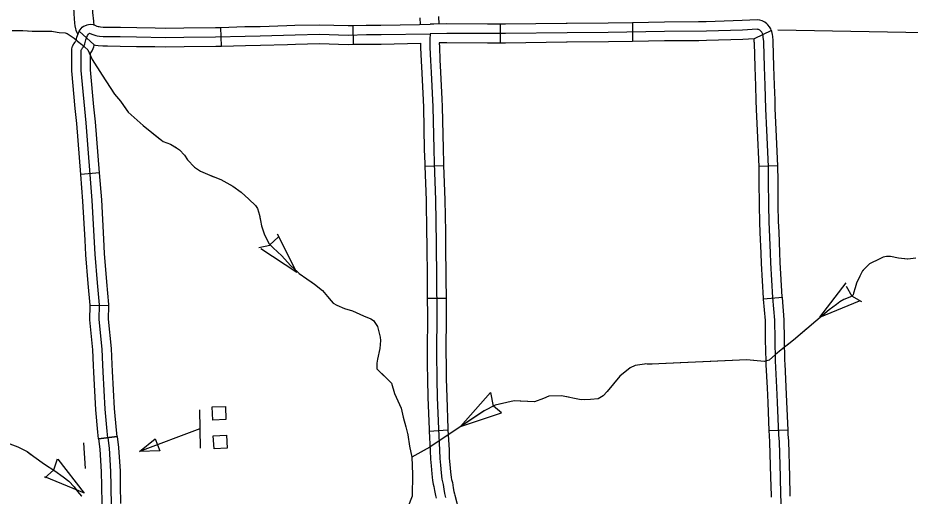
# Model space of a CAD drawing. Extents: x 1084508 to 1142749, y 1057638 to 1093403.
# Drawn here: x 1122490 to 1124726, y 1071487 to 1072685 of the extents above; entities that cross this region are included whole.
import ezdxf

# ---------------------------------------------------------------- set-up
doc = ezdxf.new("R2010")
doc.units = 0
for name, color, linetype in [('Level 32', 7, 'Continuous'), ('Level 43', 7, 'Continuous'), ('Level 45', 7, 'Continuous'), ('Level 46', 7, 'Continuous'), ('Level 5', 7, 'Continuous'), ('Level 56', 7, 'Continuous')]:
    doc.layers.add(name, color=color, linetype=linetype)

msp = doc.modelspace()

# ---------------------------------------------------------------- linework, layer by layer
at = {"layer": 'Level 32'}
msp.add_line((1122692.6, 1071630.7), (1122739.4, 1071635.8), dxfattribs=at)
for points in [[(1122692.6, 1071630.7), (1122695.5, 1071604.8), (1122699.3, 1071547.4), (1122699.7, 1071512.3), (1122700.8, 1071467.2)], [(1122716, 1071633.2), (1122718.9, 1071606.9), (1122722.8, 1071548.3), (1122723.2, 1071512.7), (1122724.5, 1071459.8), (1122727, 1071422.7), (1122729.9, 1071347.5), (1122731.6, 1071266.6), (1122737.6, 1071123), (1122740.1, 1071047.6), (1122747.3, 1070946.3), (1122755.5, 1070867.5), (1122760.7, 1070826.6), (1122765.9, 1070792.4), (1122770.4, 1070771.7)], [(1122739.4, 1071635.8), (1122742.4, 1071609), (1122746.4, 1071549.2), (1122746.8, 1071513.2), (1122747.9, 1071468.4)]]:
    msp.add_lwpolyline(points, dxfattribs=at)
at = {"layer": 'Level 43'}
for p, q in [((1123189.3, 1072046.7), (1123140.9, 1072143)), ((1123142.9, 1072135.6), (1123121.9, 1072116)), ((1123093.7, 1072109.3), (1123121.6, 1072115.8)), ((1123189.3, 1072046.7), (1123099.2, 1072105.9)), ((1124499.4, 1071935.3), (1124565.1, 1072020.7)), ((1124565.2, 1072013), (1124579.6, 1071988.1)), ((1124604.7, 1071973.5), (1124579.9, 1071987.9)), ((1124499.4, 1071935.3), (1124599, 1071976.4)), ((1123599.6, 1071661), (1123674.2, 1071746)), ((1123674.2, 1071746), (1123681.4, 1071712.2)), ((1123599.6, 1071661), (1123701.6, 1071695.6)), ((1123701.6, 1071695.6), (1123681.6, 1071711.9)), ((1122589, 1071579.2), (1122579.9, 1071552)), ((1122657.5, 1071494.4), (1122591.3, 1071579.4)), ((1122558.2, 1071532.7), (1122579.7, 1071551.7)), ((1122657.5, 1071494.4), (1122557.7, 1071534.9))]:
    msp.add_line(p, q, dxfattribs=at)
for points in [[(1122476.4, 1072653.5), (1122503, 1072653.1), (1122525.8, 1072651.3), (1122575.8, 1072651.1), (1122593.9, 1072648.2), (1122608.7, 1072647.3), (1122614, 1072646), (1122624.2, 1072639.4), (1122631.3, 1072633.8), (1122639.5, 1072626.8), (1122650.3, 1072617.9), (1122665.4, 1072604.4), (1122676.4, 1072580.7), (1122701.9, 1072541.1), (1122732.2, 1072493.5), (1122747.5, 1072476), (1122766.5, 1072448.4), (1122804.3, 1072415.4), (1122854.1, 1072375.1), (1122872.5, 1072368.7), (1122888.2, 1072359.4), (1122895.7, 1072354.3), (1122907.6, 1072340.6), (1122915.4, 1072329.3), (1122932.9, 1072311.1)], [(1122517.6, 1072652), (1122525.8, 1072651.3), (1122575.8, 1072651.1), (1122579.7, 1072650.5)], [(1122579.7, 1072650.5), (1122593.9, 1072648.2), (1122608.7, 1072647.3), (1122614, 1072646), (1122624.2, 1072639.4), (1122631.3, 1072633.8), (1122636.1, 1072629.7)], [(1122672.3, 1072589.5), (1122676.4, 1072580.7), (1122701.9, 1072541.1), (1122730.8, 1072495.8)], [(1122756.3, 1072463.2), (1122766.5, 1072448.4), (1122804.3, 1072415.4), (1122847.9, 1072380.1)], [(1122884.5, 1072361.5), (1122888.2, 1072359.4), (1122895.7, 1072354.3), (1122907.6, 1072340.6), (1122915.4, 1072329.3), (1122932.9, 1072311.1), (1122948.1, 1072301.2), (1122970.9, 1072290.5), (1122980.8, 1072286.9)], [(1122932.9, 1072311.1), (1122948.1, 1072301.2), (1122970.9, 1072290.5), (1122998.8, 1072280.1), (1123029.3, 1072263.3), (1123050.1, 1072247.8), (1123068.9, 1072230.8), (1123085.3, 1072215.1), (1123090.8, 1072207.3), (1123095.9, 1072190.9), (1123100.8, 1072163.5), (1123108.1, 1072141.4), (1123120.2, 1072118.9), (1123129.6, 1072108.9), (1123151.7, 1072088.9), (1123173.2, 1072064.8), (1123195.3, 1072044.8), (1123233.6, 1072018), (1123253.6, 1072001.7), (1123266.2, 1071986.5), (1123280.3, 1071970.2), (1123289.3, 1071965), (1123308.7, 1071956.6), (1123328.6, 1071951.3), (1123355.9, 1071938.2), (1123374.8, 1071931.3), (1123381.7, 1071927.1), (1123391.1, 1071911.4), (1123397.9, 1071885.1), (1123399, 1071876.7), (1123396.9, 1071856.8), (1123391.6, 1071830), (1123390.1, 1071819.5), (1123389.5, 1071810.5), (1123390.1, 1071805.8), (1123426.3, 1071770.1), (1123434.1, 1071743.7), (1123450.8, 1071707.3), (1123455.7, 1071684.7), (1123462.6, 1071660.1), (1123467.5, 1071640.5), (1123471.4, 1071612), (1123477.3, 1071584.4), (1123479.3, 1071542.2), (1123478.3, 1071487.1), (1123458.3, 1071436)], [(1123018.2, 1072269.4), (1123029.3, 1072263.3), (1123050.1, 1072247.8), (1123068.9, 1072230.8), (1123085.3, 1072215.1), (1123090.8, 1072207.3), (1123095.9, 1072190.9), (1123097.8, 1072180.1)], [(1123108.7, 1072140.3), (1123120.2, 1072118.9), (1123129.6, 1072108.9), (1123151.7, 1072088.9), (1123173.2, 1072064.8), (1123191.1, 1072048.6)], [(1124739.9, 1072082.6), (1124720, 1072080.5), (1124696.3, 1072082.6), (1124676.9, 1072086.8), (1124666.9, 1072086.8), (1124658.5, 1072085.8), (1124650.1, 1072081.6), (1124623.9, 1072068.4), (1124612.9, 1072057.9), (1124605.5, 1072049.5), (1124599.7, 1072038), (1124591.3, 1072020.6), (1124587.7, 1072008.6), (1124584, 1071995.4), (1124582.9, 1071991.2), (1124579.3, 1071987.5), (1124574.5, 1071985.4), (1124559.8, 1071979.7), (1124549.9, 1071973.4), (1124540.9, 1071967.1), (1124523.1, 1071953.4), (1124433.3, 1071877.8), (1124402.3, 1071853.1), (1124388.7, 1071841.5), (1124372.4, 1071827.3), (1124359.8, 1071824.2), (1124316.7, 1071827.9), (1124096.2, 1071818.4), (1124079.4, 1071817.4), (1124066.8, 1071817.4), (1124063.2, 1071817.9), (1124060, 1071817.4), (1124036.9, 1071813.7), (1124024.3, 1071807.9), (1123998.6, 1071787.4), (1123967.1, 1071748.6), (1123956.6, 1071738.1), (1123944, 1071730.7), (1123925.1, 1071728.6), (1123901.4, 1071728.1), (1123852.6, 1071738.1), (1123820.6, 1071737.5), (1123806.9, 1071731.7), (1123784.9, 1071723.3), (1123734, 1071725.5), (1123686, 1071714.4), (1123658.4, 1071700.2), (1123522.4, 1071609.4), (1123477.3, 1071584.4)], [(1124718.9, 1072080.6), (1124696.3, 1072082.6), (1124676.9, 1072086.8), (1124666.9, 1072086.8), (1124658.5, 1072085.8), (1124650.1, 1072081.6), (1124623.9, 1072068.4), (1124612.9, 1072057.9), (1124606.7, 1072050.9)], [(1123224.6, 1072024.3), (1123233.6, 1072018), (1123253.6, 1072001.7), (1123266.2, 1071986.5), (1123269.9, 1071982.2)], [(1124589.2, 1072013.5), (1124587.7, 1072008.6), (1124584, 1071995.4), (1124582.9, 1071991.2), (1124579.3, 1071987.5), (1124574.5, 1071985.4), (1124559.8, 1071979.7), (1124549.9, 1071973.4), (1124540.9, 1071967.1), (1124523.1, 1071953.4), (1124500.3, 1071934.2)], [(1123269.9, 1071982.2), (1123280.3, 1071970.2), (1123289.3, 1071965), (1123308.7, 1071956.6), (1123322.9, 1071952.8)], [(1123360.8, 1071936.4), (1123374.8, 1071931.3), (1123381.7, 1071927.1), (1123391.1, 1071911.4), (1123397.9, 1071885.1), (1123399, 1071876.7), (1123396.9, 1071856.8), (1123391.6, 1071830), (1123391.6, 1071829.9)], [(1124468.6, 1071907.5), (1124433.3, 1071877.8), (1124420.8, 1071867.8)], [(1124420.8, 1071867.8), (1124411.2, 1071860.2)], [(1124166.9, 1071821.4), (1124096.2, 1071818.4), (1124079.4, 1071817.4), (1124066.8, 1071817.4), (1124063.2, 1071817.9), (1124060, 1071817.4), (1124043, 1071814.6)], [(1124332.4, 1071826.5), (1124316.7, 1071827.9), (1124208.3, 1071823.2)], [(1123402.3, 1071793.8), (1123426.3, 1071770.1), (1123434.1, 1071743.7), (1123450.8, 1071707.3), (1123455.7, 1071684.8)], [(1124007.5, 1071794.6), (1123998.6, 1071787.4), (1123967.1, 1071748.6), (1123956.6, 1071738.1), (1123944, 1071730.7), (1123925.1, 1071728.6), (1123910.7, 1071728.3)], [(1123708, 1071719.5), (1123686, 1071714.4), (1123658.4, 1071700.2), (1123599.6, 1071661)], [(1123869.9, 1071734.5), (1123852.6, 1071738.1), (1123820.6, 1071737.5), (1123806.9, 1071731.7), (1123784.9, 1071723.3), (1123748.8, 1071724.9)], [(1122409.3, 1071640), (1122411.2, 1071639.3), (1122438.1, 1071629), (1122470, 1071617.7), (1122490.3, 1071610.2), (1122513.8, 1071598.3), (1122523.2, 1071591.4)], [(1123466.4, 1071644.8), (1123467.5, 1071640.5), (1123471.4, 1071612), (1123477.3, 1071584.4), (1123479.3, 1071542.2), (1123478.9, 1071521.6)], [(1122490.3, 1071610.2), (1122513.8, 1071598.3), (1122530, 1071586.4), (1122556.9, 1071567), (1122582.8, 1071549.8), (1122604.1, 1071534.8), (1122618.2, 1071524.2), (1122631.6, 1071510.4), (1122640.1, 1071498.5), (1122650.7, 1071486.3)], [(1123523, 1071609.7), (1123513, 1071604.2)], [(1123513, 1071604.2), (1123477.3, 1071584.4)], [(1122556.8, 1071567.1), (1122556.9, 1071567), (1122582.8, 1071549.8), (1122604.1, 1071534.8), (1122618.2, 1071524.2), (1122631.6, 1071510.4), (1122640.1, 1071498.5), (1122650.2, 1071486.8)]]:
    msp.add_lwpolyline(points, dxfattribs=at)
at = {"layer": 'Level 45'}
for p, q in [((1123000.4, 1072614), (1122999, 1072661.1)), ((1123331.5, 1072618.6), (1123330.5, 1072665.7)), ((1123698.8, 1072668.9), (1123698.8, 1072621.8)), ((1124029.9, 1072672.8), (1124030.6, 1072625.8)), ((1122681.9, 1072617.3), (1122644, 1072651.2)), ((1124378.2, 1072653), (1124334.6, 1072632.3)), ((1123510.1, 1072313.1), (1123557.1, 1072314.9)), ((1124394.3, 1072314.5), (1124347.2, 1072312.5)), ((1122695, 1072296.3), (1122648, 1072292.5)), ((1122718.2, 1071963.5), (1122671.1, 1071964.1)), ((1123515.9, 1071982.4), (1123563, 1071982.8)), ((1124405.6, 1071984.3), (1124358.7, 1071980.3)), ((1123520.6, 1071649.9), (1123567.6, 1071652.6)), ((1124419.8, 1071652.2), (1124372.7, 1071650.3)), ((1122739.4, 1071635.8), (1122692.6, 1071630.7))]:
    msp.add_line(p, q, dxfattribs=at)
for points in [[(1124378.2, 1072653), (1124377.8, 1072653.8), (1124376.5, 1072657.6), (1124373.4, 1072662.5), (1124369.3, 1072667.3), (1124366.4, 1072670.2), (1124362, 1072673.7), (1124358.2, 1072675.7), (1124354.9, 1072677.4), (1124349, 1072679.3), (1124343.2, 1072679.9), (1124304.8, 1072677.9), (1124214.8, 1072674.9), (1124195.8, 1072674.8)], [(1122636.2, 1072628.5), (1122638.4, 1072636.8), (1122644, 1072651.2), (1122648.6, 1072658.1), (1122651.2, 1072661.4)], [(1122651.2, 1072661.4), (1122654.7, 1072663.7), (1122657.9, 1072665.2), (1122663.8, 1072667.6), (1122667.7, 1072668.4), (1122672, 1072668.8), (1122679.2, 1072668.3)], [(1122679.2, 1072668.3), (1122684.9, 1072665.8), (1122688.5, 1072664.3), (1122691.5, 1072663.4), (1122694.1, 1072662.8), (1122697.3, 1072662.2), (1122704.4, 1072661.8), (1122715.2, 1072661.8), (1122747.1, 1072661.4), (1122788.1, 1072660.5), (1122834.3, 1072659.8)], [(1122834.3, 1072659.8), (1122860.6, 1072659.4), (1122906.1, 1072660), (1122985.5, 1072660.7), (1122999, 1072661.1)], [(1122999, 1072661.1), (1123059.1, 1072662.9), (1123097.2, 1072663.6), (1123164.6, 1072665.6)], [(1123164.6, 1072665.6), (1123184.5, 1072666.2), (1123245.9, 1072667.7), (1123317.9, 1072665.5), (1123330.5, 1072665.7)], [(1123330.5, 1072665.7), (1123363.3, 1072666.4), (1123399.9, 1072666.4), (1123496.3, 1072668.2)], [(1123496.3, 1072668.2), (1123523.3, 1072668.7)], [(1123532.7, 1072668.9), (1123523.3, 1072668.7)], [(1123698.8, 1072668.9), (1123667, 1072668.9), (1123565.1, 1072669.5), (1123532.7, 1072668.9)], [(1123864.2, 1072671.1), (1123711.8, 1072668.9), (1123698.8, 1072668.9)], [(1124029.9, 1072672.8), (1123969.2, 1072671.9), (1123866.4, 1072671.1), (1123864.2, 1072671.1)], [(1124195.8, 1072674.8), (1124110, 1072674.1), (1124029.9, 1072672.8)], [(1122716, 1071633.2), (1122714.2, 1071649.6), (1122709, 1071704.3), (1122704, 1071798.4), (1122703.2, 1071815.5), (1122701.3, 1071854.7), (1122694.3, 1071929.3), (1122694.7, 1071966.2), (1122689.8, 1072021.2), (1122684.3, 1072093.2), (1122676.9, 1072227), (1122661.2, 1072422), (1122648.8, 1072553.2), (1122648.8, 1072600.1), (1122649.2, 1072603.5), (1122649.6, 1072605.2), (1122650.5, 1072606.7), (1122652.5, 1072609.5), (1122654.1, 1072611.4), (1122655.7, 1072613.9), (1122657.2, 1072616.9), (1122658.2, 1072619.7), (1122660.8, 1072629.4), (1122665, 1072640.3), (1122667.7, 1072644.3), (1122669.6, 1072646.8)], [(1122669.6, 1072646.8), (1122675.7, 1072644.1), (1122680.6, 1072642.1), (1122685.4, 1072640.6), (1122689.4, 1072639.7), (1122694.5, 1072638.8), (1122703.7, 1072638.2), (1122715, 1072638.2), (1122746.7, 1072637.9), (1122787.7, 1072637), (1122860.5, 1072635.9), (1122906.3, 1072636.4), (1122985.9, 1072637.1), (1123059.7, 1072639.3), (1123097.8, 1072640.1), (1123185.1, 1072642.6), (1123245.9, 1072644.1), (1123317.8, 1072641.9), (1123363.5, 1072642.8), (1123400.2, 1072642.8), (1123523.7, 1072645.2)], [(1123523.7, 1072645.2), (1123522.8, 1072631.4), (1123522.4, 1072622.9), (1123522.8, 1072610.8), (1123524.2, 1072578.3), (1123525.7, 1072547.7), (1123529.9, 1072461.7), (1123532.1, 1072356), (1123533.3, 1072321.2), (1123536.8, 1072228.7), (1123538.4, 1072119.5), (1123539, 1072030.1), (1123539.7, 1071942.2), (1123539.4, 1071844.9), (1123539.7, 1071779.9), (1123541.1, 1071734.2), (1123543.9, 1071655.3), (1123547, 1071602), (1123547.7, 1071580.9), (1123549.1, 1071564.3), (1123550.8, 1071545), (1123552.5, 1071529.4), (1123553.9, 1071522.8), (1123556, 1071516.2), (1123557.4, 1071504.1), (1123559.5, 1071493.4), (1123561.9, 1071483.4)], [(1124405.6, 1071408.2), (1124401.8, 1071489.1), (1124400.6, 1071535.4), (1124398.1, 1071622.9), (1124396.7, 1071640.3), (1124393.4, 1071722.2), (1124391.8, 1071759.2), (1124388.5, 1071825.9), (1124387.2, 1071879.1), (1124386.7, 1071927.6), (1124382, 1071984), (1124376.6, 1072070.9), (1124376, 1072096.1), (1124372.7, 1072173.8), (1124371.5, 1072214.8), (1124371.3, 1072277), (1124370.8, 1072312.5), (1124366.9, 1072403.8), (1124364.5, 1072456.7), (1124362.4, 1072515.1), (1124361, 1072561.9), (1124359, 1072623.4), (1124358.8, 1072626.6), (1124357.9, 1072635.8), (1124357.6, 1072639.1), (1124356.4, 1072643.9), (1124355.8, 1072645.5), (1124355.2, 1072647.2), (1124354.3, 1072648.6), (1124352, 1072651.4), (1124350.8, 1072652.6), (1124349.1, 1072653.9), (1124347.4, 1072654.8), (1124346, 1072655.5), (1124344.1, 1072656.1), (1124342.5, 1072656.3), (1124305.9, 1072654.4), (1124215.3, 1072651.4), (1124110.3, 1072650.5), (1123969.5, 1072648.4), (1123866.7, 1072647.5), (1123712, 1072645.4), (1123667, 1072645.4), (1123565.2, 1072645.9), (1123523.7, 1072645.2)], [(1124387.2, 1072479.9), (1124385.9, 1072515.9), (1124384.5, 1072562.6), (1124382.5, 1072624.4), (1124382.3, 1072628.4), (1124381.4, 1072638.1), (1124380.8, 1072643.1), (1124379, 1072650.9), (1124378.2, 1072653)], [(1122634.2, 1072457.4), (1122625.3, 1072552.1), (1122625.2, 1072601.7), (1122626, 1072607.5), (1122627.3, 1072613.7), (1122630.6, 1072619.4), (1122634.1, 1072624.3), (1122635.1, 1072625.4), (1122635.4, 1072626.1), (1122635.7, 1072626.8), (1122636.2, 1072628.5)], [(1122681.1, 1072461.8), (1122672.4, 1072554.3), (1122672.3, 1072596.4), (1122673.1, 1072597.2), (1122676.4, 1072602.6), (1122678.9, 1072607.8), (1122680.6, 1072612.6), (1122681.5, 1072616)], [(1122681.5, 1072616), (1122681.9, 1072617.3)], [(1122681.9, 1072617.3), (1122684.7, 1072616.6), (1122691.7, 1072615.4), (1122703, 1072614.7), (1122714.9, 1072614.7), (1122746.3, 1072614.3), (1122787.3, 1072613.4), (1122833.6, 1072612.7)], [(1122833.6, 1072612.7), (1122860.5, 1072612.3), (1122906.6, 1072612.9), (1122986.4, 1072613.6), (1123000.4, 1072614)], [(1123000.4, 1072614), (1123060.3, 1072615.8), (1123098.3, 1072616.5), (1123166, 1072618.5)], [(1123166, 1072618.5), (1123185.7, 1072619.1), (1123245.8, 1072620.6), (1123317.7, 1072618.4), (1123331.5, 1072618.6)], [(1123331.5, 1072618.6), (1123363.8, 1072619.3), (1123400.4, 1072619.3), (1123498.9, 1072621.2)], [(1123498.9, 1072621.2), (1123499.3, 1072610), (1123500.7, 1072577.2), (1123502.2, 1072546.5), (1123505.5, 1072478.5)], [(1123698.8, 1072621.8), (1123666.9, 1072621.8), (1123565.4, 1072622.4), (1123546, 1072622)], [(1123546, 1072622), (1123546.3, 1072611.7), (1123547.7, 1072579.4), (1123549.2, 1072548.8), (1123552.5, 1072480.8)], [(1123864.9, 1072624), (1123712.2, 1072621.8), (1123698.8, 1072621.8)], [(1124030.6, 1072625.8), (1123969.8, 1072624.8), (1123866.9, 1072624), (1123864.9, 1072624)], [(1124196.2, 1072627.7), (1124110.5, 1072627), (1124030.6, 1072625.8)], [(1124334.6, 1072632.3), (1124306.9, 1072630.8), (1124215.8, 1072627.8), (1124196.2, 1072627.7)], [(1124340.2, 1072478.2), (1124338.9, 1072514.4), (1124337.5, 1072561.2), (1124335.5, 1072622.3), (1124335.3, 1072624.9), (1124334.6, 1072632.3)], [(1123505.5, 1072478.5), (1123506.4, 1072460.9), (1123508.6, 1072355.3), (1123509.8, 1072320.4), (1123510.1, 1072313.1)], [(1123552.5, 1072480.8), (1123553.4, 1072462.5), (1123555.7, 1072356.7), (1123556.9, 1072322.1), (1123557.1, 1072314.9)], [(1124347.2, 1072312.5), (1124343.4, 1072402.7), (1124341, 1072455.7), (1124340.2, 1072478.2)], [(1124394.3, 1072314.5), (1124390.5, 1072404.8), (1124388, 1072457.6), (1124387.2, 1072479.9)], [(1122648, 1072292.5), (1122637.8, 1072420), (1122634.2, 1072457.4)], [(1122695, 1072296.3), (1122684.7, 1072424.1), (1122681.1, 1072461.8)], [(1123510.1, 1072313.1), (1123513.3, 1072228.1), (1123514.4, 1072148)], [(1123557.1, 1072314.9), (1123560.3, 1072229.3), (1123561.5, 1072148.7)], [(1124350.3, 1072146.8), (1124349.2, 1072173), (1124348, 1072214.4), (1124347.8, 1072276.8), (1124347.3, 1072311.9), (1124347.2, 1072312.5)], [(1124397.4, 1072148.8), (1124396.2, 1072174.7), (1124395, 1072215.2), (1124394.9, 1072277.2), (1124394.3, 1072313.2), (1124394.3, 1072314.5)], [(1122658.8, 1072127.8), (1122653.4, 1072225.4), (1122648, 1072292.5)], [(1122705.9, 1072130.4), (1122700.4, 1072228.6), (1122695, 1072296.3)], [(1123514.4, 1072148), (1123514.8, 1072119.2), (1123515.5, 1072029.9), (1123515.9, 1071982.4)], [(1123561.5, 1072148.7), (1123561.9, 1072119.8), (1123562.6, 1072030.2), (1123563, 1071982.8)], [(1124358.7, 1071980.3), (1124358.5, 1071982.3), (1124353, 1072069.9), (1124352.5, 1072095.3), (1124350.3, 1072146.8)], [(1124405.6, 1071984.3), (1124405.5, 1071985.7), (1124400.1, 1072071.9), (1124399.6, 1072096.8), (1124397.4, 1072148.8)], [(1122671.1, 1071964.1), (1122671.2, 1071965.3), (1122666.3, 1072019.3), (1122660.8, 1072091.6), (1122658.8, 1072127.8)], [(1122718.2, 1071963.5), (1122718.3, 1071967.1), (1122713.2, 1072023.2), (1122707.8, 1072094.7), (1122705.9, 1072130.4)], [(1122680.5, 1071797.3), (1122679.7, 1071814.4), (1122677.8, 1071853), (1122670.7, 1071928.4), (1122671.1, 1071964.1)], [(1123515.9, 1071982.4), (1123516.2, 1071942.1), (1123515.9, 1071844.9), (1123516, 1071816.8)], [(1123563, 1071982.8), (1123563.3, 1071942.2), (1123562.9, 1071845), (1123563.1, 1071817)], [(1124365.4, 1071815.6), (1124364.9, 1071825), (1124363.7, 1071878.7), (1124363.2, 1071926.5), (1124358.7, 1071980.3)], [(1124412.4, 1071818), (1124412, 1071826.7), (1124410.8, 1071879.5), (1124410.3, 1071928.7), (1124405.6, 1071984.3)], [(1122727.6, 1071799.6), (1122726.7, 1071816.7), (1122724.7, 1071856.4), (1122717.8, 1071930.3), (1122718.2, 1071963.5)], [(1123516, 1071816.8), (1123516.2, 1071779.5), (1123517.6, 1071733.5), (1123520.4, 1071654.2), (1123520.6, 1071649.9)], [(1123563.1, 1071817), (1123563.3, 1071780.3), (1123564.7, 1071735), (1123567.4, 1071656.4), (1123567.6, 1071652.6)], [(1124372.7, 1071650.3), (1124369.9, 1071721.2), (1124368.3, 1071758.1), (1124365.4, 1071815.6)], [(1124419.8, 1071652.2), (1124416.9, 1071723.2), (1124415.3, 1071760.3), (1124412.4, 1071818)], [(1122692.6, 1071630.7), (1122690.8, 1071647.2), (1122685.6, 1071702.6), (1122680.5, 1071797.2), (1122680.5, 1071797.3)], [(1122739.4, 1071635.8), (1122737.7, 1071652), (1122732.5, 1071706), (1122727.6, 1071799.7), (1122727.6, 1071799.7)], [(1123567.6, 1071652.6), (1123570.5, 1071603.1), (1123571.2, 1071582.3), (1123572.5, 1071566.4), (1123574.2, 1071547.3), (1123575.8, 1071533.1), (1123576.7, 1071528.8), (1123579.1, 1071521.2), (1123580.7, 1071507.7), (1123582.5, 1071498.4), (1123583.9, 1071492.3)], [(1124425.5, 1071486.7), (1124425.3, 1071490), (1124424.1, 1071536), (1124421.6, 1071624.2), (1124420.2, 1071641.7), (1124419.8, 1071652.2)], [(1123520.6, 1071649.9), (1123523.5, 1071601), (1123524.2, 1071579.6), (1123525.6, 1071562.3), (1123527.4, 1071542.6), (1123529.3, 1071525.7), (1123531.1, 1071516.8), (1123532.9, 1071511.3), (1123534.1, 1071500.5), (1123536.4, 1071488.4), (1123538.2, 1071481.3)], [(1124378.4, 1071484.5), (1124378.3, 1071488.3), (1124377, 1071534.7), (1124374.6, 1071621.7), (1124373.2, 1071638.8), (1124372.7, 1071650.3)], [(1123583.9, 1071492.3), (1123584.7, 1071489.1), (1123589.7, 1071470.2), (1123592.3, 1071456.2), (1123595, 1071441.6), (1123598, 1071427.4), (1123599.6, 1071420.9), (1123601, 1071415.2), (1123602.5, 1071408.6), (1123603.7, 1071390.4), (1123603.7, 1071362.6)]]:
    msp.add_lwpolyline(points, dxfattribs=at)
at = {"layer": 'Level 46'}
for points in [[(1122603.2, 1073475.4), (1122602.6, 1073449.4), (1122604.8, 1073372.4), (1122608.1, 1073279.7), (1122611.8, 1073219.6), (1122614.5, 1073127), (1122616.4, 1073048.1), (1122621, 1072926), (1122623.2, 1072873.7), (1122627.7, 1072746.8), (1122630.2, 1072695), (1122632.6, 1072671.9), (1122633.4, 1072665.1), (1122634.9, 1072657.7), (1122635.9, 1072654.1), (1122637.4, 1072649.8), (1122638.5, 1072647.8), (1122639.7, 1072644.5), (1122640.8, 1072642.8)], [(1122650.3, 1073474.4), (1122649.7, 1073449.6), (1122651.9, 1073373.9), (1122655.1, 1073282), (1122658.9, 1073221.8), (1122661.6, 1073128.3), (1122663.5, 1073049.6), (1122668, 1072927.8), (1122670.2, 1072875.5), (1122674.8, 1072748.7), (1122677.2, 1072698.6), (1122679.5, 1072676.9), (1122679.9, 1072672.3), (1122680.6, 1072668.9), (1122680.7, 1072668.6), (1122681.3, 1072667.4), (1122681.3, 1072667.4)], [(1123498.9, 1072668.3), (1123498, 1072685.2)], [(1123546, 1072669.1), (1123545, 1072688)]]:
    msp.add_lwpolyline(points, dxfattribs=at)
at = {"layer": 'Level 5'}
msp.add_lwpolyline([(1125126.5, 1072640.4), (1124394.3, 1072653.9)], dxfattribs=at)
at = {"layer": 'Level 56'}
for p, q in [((1122795.2, 1071598.8), (1122834.6, 1071630.6)), ((1122834.6, 1071630.6), (1122845.8, 1071600.6)), ((1122845.8, 1071600.6), (1122795.2, 1071598.8))]:
    msp.add_line(p, q, dxfattribs=at)
for points in [[(1122945.7, 1071703.1), (1122947.4, 1071607.1)], [(1122946.5, 1071655.1), (1122795.2, 1071598.8)], [(1122655.1, 1071619.9), (1122659.1, 1071555.9)]]:
    msp.add_lwpolyline(points, dxfattribs=at)
for points in [[(1122978.5, 1071677.4), (1122977.5, 1071710.1), (1123010.2, 1071711.1), (1123011.3, 1071678.5)], [(1122981.8, 1071605.3), (1122980, 1071638), (1123012.7, 1071639.8), (1123014.5, 1071607.2)]]:
    msp.add_lwpolyline(points, close=True, dxfattribs=at)

doc.saveas('drawing.dxf')
